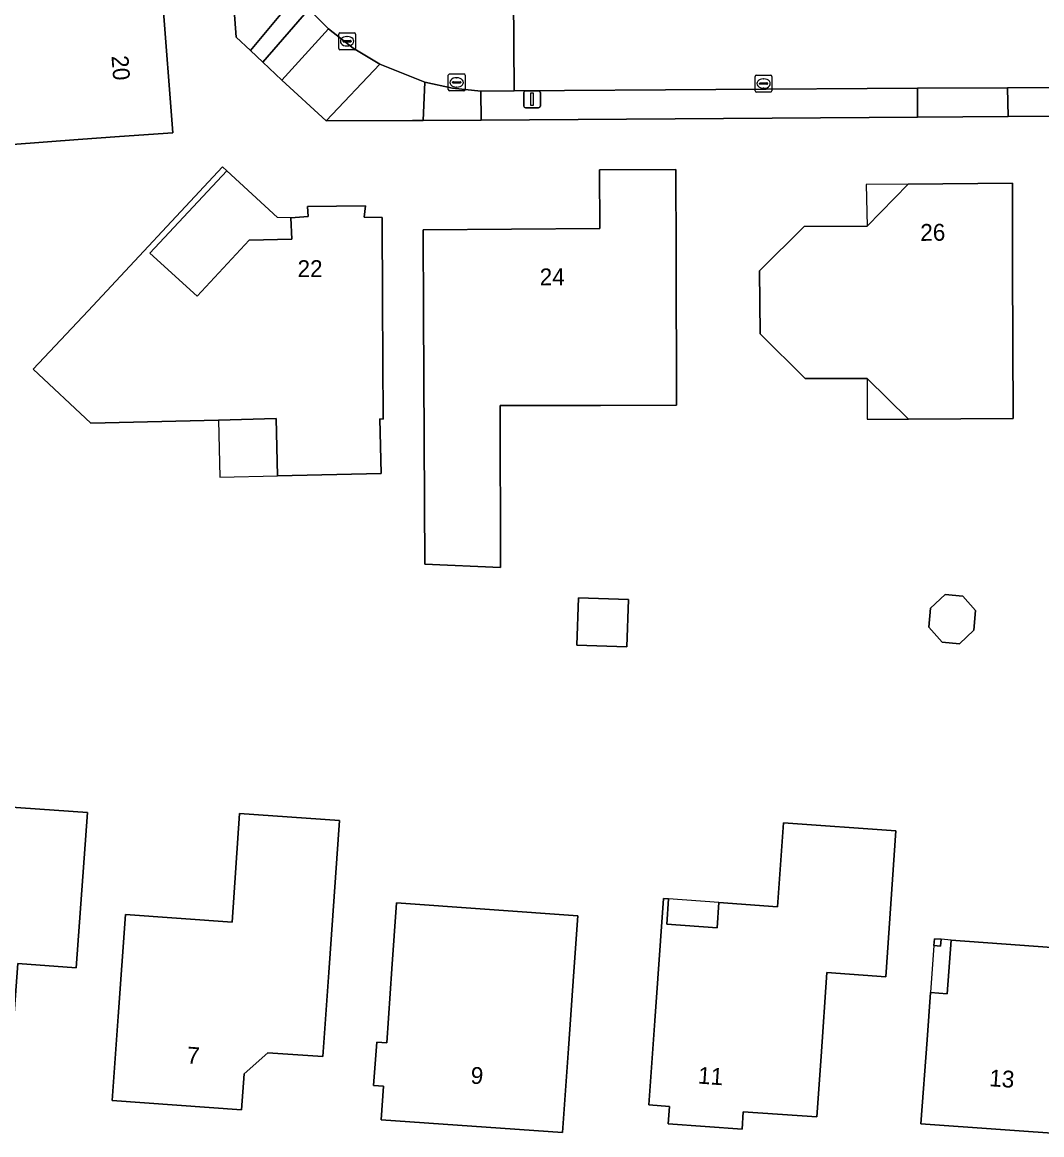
# Model space of a CAD drawing. Extents: x 157320 to 158835, y 386650 to 388491.
# Drawn here: x 158324.3 to 158384.9, y 387533.1 to 387599.1 of the extents above; entities that cross this region are included whole.
import ezdxf

# ---------------------------------------------------------------- set-up
doc = ezdxf.new("R2010")
doc.units = 0
for name, color, linetype in [('IMGEO_Erf', 7, 'Continuous'), ('IMGEO_Groenvoorziening', 7, 'Continuous'), ('IMGEO_Kolk', 7, 'Continuous'), ('IMGEO_Lichtmast', 7, 'Continuous'), ('IMGEO_Pand', 7, 'Continuous'), ('IMGEO_Pand_nummerreeks', 7, 'Continuous'), ('IMGEO_Pand_overbouw', 7, 'Continuous'), ('IMGEO_Rijbaan_lokaal_gesloten', 7, 'Continuous'), ('IMGEO_Rioolput', 7, 'Continuous'), ('IMGEO_Voetpad_open', 7, 'Continuous')]:
    doc.layers.add(name, color=color, linetype=linetype)

msp = doc.modelspace()

# ---------------------------------------------------------------- linework, layer by layer
at = {"layer": 'IMGEO_Erf'}
for points in [[(158333.28, 387592.58), (158330.125, 387592.362), (158327.657, 387592.175), (158319.576, 387591.564), (158318.973, 387599.541), (158321.366, 387599.722), (158321.138, 387602.797), (158325.975, 387603.163), (158330.96, 387603.54), (158331.22, 387600.43), (158332.67, 387600.56)], [(158345.781, 387575.576), (158345.578, 387575.59), (158345.656, 387572.353), (158339.511, 387572.205), (158339.429, 387575.608), (158335.999, 387575.516), (158328.417, 387575.333), (158324.995, 387578.536), (158328.249, 387582.013), (158336.236, 387590.558), (158336.503, 387590.316), (158331.925, 387585.427), (158334.727, 387582.871), (158337.83, 387586.212), (158340.351, 387586.267), (158340.3, 387587.535), (158341.333, 387587.618), (158341.293, 387588.206), (158344.734, 387588.237), (158344.651, 387587.578), (158345.729, 387587.548), (158345.751, 387582.549)], [(158363.204, 387576.404), (158358.702, 387576.393), (158352.73, 387576.378), (158352.753, 387566.765), (158348.263, 387566.97), (158348.186, 387581.821), (158348.16, 387586.82), (158358.66, 387586.9), (158358.63, 387590.39), (158363.17, 387590.41), (158363.182, 387585.411)], [(158368.172, 387580.644), (158368.141, 387584.38), (158370.793, 387587.014), (158374.533, 387587.033), (158376.97, 387589.53), (158383.161, 387589.584), (158383.178, 387584.585), (158383.209, 387575.605), (158376.991, 387575.581), (158374.538, 387577.992), (158370.843, 387577.996)], [(158360.35, 387564.858), (158360.25, 387562.045), (158357.283, 387562.151), (158357.383, 387564.963)], [(158379.172, 387565.164), (158380.219, 387565.069), (158380.964, 387564.211), (158380.868, 387563.053), (158380.026, 387562.228), (158378.983, 387562.323), (158378.197, 387563.227), (158378.291, 387564.358)], [(158327.542, 387542.995), (158324.071, 387543.259), (158323.717, 387538.407), (158321.685, 387536.699), (158320.59, 387536.784), (158320.504, 387535.67), (158315.035, 387536.038), (158315.049, 387536.253), (158314.499, 387536.859), (158314.283, 387536.871), (158314.546, 387540.789), (158312.861, 387540.902), (158312.928, 387541.9), (158313.183, 387545.492), (158314.884, 387545.374), (158315.155, 387549.306), (158319.157, 387549.03), (158319.42, 387552.831), (158328.224, 387552.223)], [(158343.19, 387551.74), (158342.556, 387542.708), (158342.206, 387537.72), (158338.935, 387537.95), (158337.519, 387536.689), (158337.365, 387534.555), (158329.686, 387535.107), (158330.045, 387540.095), (158330.48, 387546.15), (158336.806, 387545.714), (158337.25, 387552.15)], [(158376.236, 387551.128), (158375.641, 387542.466), (158372.141, 387542.706), (158371.799, 387537.729), (158371.54, 387534.14), (158367.17, 387534.45), (158367.1, 387533.41), (158362.71, 387533.72), (158362.784, 387534.766), (158361.569, 387534.852), (158361.923, 387539.84), (158362.438, 387547.102), (158362.737, 387547.081), (158362.631, 387545.585), (158365.624, 387545.372), (158365.73, 387546.869), (158369.21, 387546.622), (158369.563, 387551.601)], [(158357.349, 387546.087), (158357.114, 387542.766), (158356.792, 387538.208), (158356.44, 387533.22), (158345.67, 387533.96), (158345.811, 387535.959), (158345.214, 387536.001), (158345.397, 387538.586), (158345.993, 387538.544), (158346.303, 387542.929), (158346.58, 387546.848)], [(158387.68, 387544.05), (158387.26, 387538.068), (158386.91, 387533.08), (158377.73, 387533.72), (158378.092, 387538.707), (158378.297, 387541.523), (158379.294, 387541.451), (158379.526, 387544.643)], [(158378.928, 387544.686), (158378.899, 387544.287), (158378.5, 387544.316), (158378.529, 387544.715)]]:
    msp.add_lwpolyline(points, close=True, dxfattribs=at)
msp.add_lwpolyline([(158390.894, 387593.596), (158382.902, 387593.544), (158377.529, 387593.508), (158351.595, 387593.339), (158348.164, 387593.317), (158347.532, 387593.313), (158342.405, 387593.287), (158339.768, 387595.7), (158338.637, 387596.77), (158337.909, 387597.459), (158337.054, 387598.268), (158336.857, 387600.955)], dxfattribs=at)
at = {"layer": 'IMGEO_Groenvoorziening'}
for points in [[(158340.681, 387600.807), (158340.356, 387601.22), (158336.857, 387600.955), (158337.054, 387598.268), (158337.909, 387597.459)], [(158342.537, 387598.757), (158341.372, 387599.931), (158338.637, 387596.77), (158339.768, 387595.7)], [(158348.164, 387593.317), (158348.265, 387595.594), (158345.587, 387596.652), (158342.405, 387593.287), (158347.532, 387593.313)], [(158377.529, 387595.224), (158353.556, 387595.069), (158351.584, 387595.056), (158351.595, 387593.339), (158377.529, 387593.508)], [(158390.871, 387595.309), (158382.87, 387595.258), (158382.902, 387593.544), (158390.894, 387593.596)]]:
    msp.add_lwpolyline(points, close=True, dxfattribs=at)
at = {"layer": 'IMGEO_Kolk'}
for p, q in [((158349.651, 387595.147), (158349.651, 387595.999)), ((158349.726, 387596.073), (158350.578, 387596.073)), ((158350.139, 387595.853), (158350.164, 387595.853)), ((158350.652, 387595.999), (158350.652, 387595.147)), ((158367.879, 387595.076), (158367.879, 387595.928)), ((158367.954, 387596.002), (158368.806, 387596.002)), ((158368.367, 387595.782), (158368.392, 387595.782)), ((158368.88, 387595.928), (158368.88, 387595.076)), ((158350.578, 387595.073), (158349.726, 387595.073)), ((158349.91, 387595.567), (158349.91, 387595.579)), ((158350.348, 387595.53), (158349.95, 387595.53)), ((158349.953, 387595.616), (158350.351, 387595.616)), ((158350.162, 387595.293), (158350.137, 387595.293)), ((158350.394, 387595.579), (158350.394, 387595.567)), ((158368.138, 387595.496), (158368.138, 387595.508)), ((158368.576, 387595.459), (158368.178, 387595.459)), ((158368.181, 387595.545), (158368.579, 387595.545)), ((158368.39, 387595.222), (158368.365, 387595.222)), ((158368.622, 387595.508), (158368.622, 387595.496)), ((158368.806, 387595.002), (158367.954, 387595.002))]:
    msp.add_line(p, q, dxfattribs=at)
for points in [[(158349.651, 387595.147), (158349.651, 387595.999)], [(158349.726, 387596.073), (158350.578, 387596.073)], [(158350.652, 387595.999), (158350.652, 387595.147)], [(158367.879, 387595.076), (158367.879, 387595.928)], [(158367.954, 387596.002), (158368.806, 387596.002)], [(158368.88, 387595.928), (158368.88, 387595.076)], [(158350.578, 387595.073), (158349.726, 387595.073)], [(158368.806, 387595.002), (158367.954, 387595.002)]]:
    msp.add_lwpolyline(points, dxfattribs=at)
for centre, radius, start, end in [((158349.728, 387595.997), 0.0765, 91.55205, 178.44795), ((158349.728, 387595.997), 0.0765, 91.55205, 178.44795), ((158350.576, 387595.997), 0.0765, 1.55205, 88.44795), ((158350.576, 387595.997), 0.0765, 1.55205, 88.44795), ((158367.956, 387595.926), 0.0765, 91.55205, 178.44795), ((158367.956, 387595.926), 0.0765, 91.55205, 178.44795), ((158368.804, 387595.926), 0.0765, 1.55205, 88.44795), ((158368.804, 387595.926), 0.0765, 1.55205, 88.44795), ((158349.728, 387595.149), 0.0765, 181.55205, 268.44795), ((158349.728, 387595.149), 0.0765, 181.55205, 268.44795), ((158349.95, 387595.576), 0.0403, 85.87752, 175.75265), ((158349.947, 387595.566), 0.0366, 178.93798, 274.71019), ((158350.351, 387595.573), 0.043, 264.86636, 352.45326), ((158350.355, 387595.578), 0.0386, 1.73085, 96.63898), ((158350.576, 387595.149), 0.0765, 271.55205, 358.44795), ((158350.576, 387595.149), 0.0765, 271.55205, 358.44795), ((158367.956, 387595.078), 0.0765, 181.55205, 268.44795), ((158367.956, 387595.078), 0.0765, 181.55205, 268.44795), ((158368.178, 387595.505), 0.0403, 85.87752, 175.75265), ((158368.175, 387595.495), 0.0366, 178.93798, 274.71019), ((158368.579, 387595.502), 0.043, 264.86636, 352.45326), ((158368.583, 387595.507), 0.0386, 1.73085, 96.63898), ((158368.804, 387595.078), 0.0765, 271.55205, 358.44795), ((158368.804, 387595.078), 0.0765, 271.55205, 358.44795)]:
    msp.add_arc(centre, radius, start, end, dxfattribs=at)
for centre, major_axis, ratio, start_param, end_param in [((158350.138, 387595.573), (-0.387, 0.002), 0.722429, 4.712389, 7.853982), ((158350.163, 387595.573), (-0.39, 0.002), 0.717154, 1.570796, 4.712389), ((158368.366, 387595.502), (-0.387, 0.002), 0.722429, 4.712389, 7.853982), ((158368.391, 387595.502), (-0.39, 0.002), 0.717154, 1.570796, 4.712389)]:
    msp.add_ellipse(centre, major_axis=major_axis, ratio=ratio, start_param=start_param, end_param=end_param, dxfattribs=at)
at = {"layer": 'IMGEO_Lichtmast'}
for p, q in [((158354.23, 387595.07), (158355.02, 387595.07)), ((158355.02, 387595.07), (158354.23, 387595.07)), ((158354.13, 387594.17), (158354.13, 387594.97)), ((158354.13, 387594.97), (158354.13, 387594.17)), ((158355.12, 387594.97), (158355.12, 387594.17)), ((158355.12, 387594.17), (158355.12, 387594.97)), ((158355.02, 387594.07), (158354.23, 387594.07)), ((158354.23, 387594.07), (158355.02, 387594.07))]:
    msp.add_line(p, q, dxfattribs=at)
msp.add_lwpolyline([(158354.55, 387594.945), (158354.7, 387594.945), (158354.7, 387594.195), (158354.55, 387594.195), (158354.55, 387594.945)], dxfattribs=at)
for centre, start, end in [((158354.23, 387594.97), 90, 180), ((158354.23, 387594.97), 90, 180), ((158355.02, 387594.97), 0, 90), ((158355.02, 387594.97), 360, 90), ((158354.23, 387594.17), 180, 270), ((158354.23, 387594.17), 180, 270), ((158355.02, 387594.17), 270, 0), ((158355.02, 387594.17), 270, 0)]:
    msp.add_arc(centre, 0.1, start, end, dxfattribs=at)
at = {"layer": 'IMGEO_Pand'}
for points in [[(158332.67, 387600.56), (158331.22, 387600.43), (158330.96, 387603.54), (158325.975, 387603.163), (158321.138, 387602.797), (158321.366, 387599.722), (158318.973, 387599.541), (158319.576, 387591.564), (158327.657, 387592.175), (158330.125, 387592.362), (158333.28, 387592.58)], [(158345.751, 387582.549), (158345.729, 387587.548), (158344.651, 387587.578), (158344.734, 387588.237), (158341.293, 387588.206), (158341.333, 387587.618), (158340.3, 387587.535), (158340.351, 387586.267), (158337.83, 387586.212), (158334.727, 387582.871), (158331.925, 387585.427), (158336.503, 387590.316), (158336.236, 387590.558), (158328.249, 387582.013), (158324.995, 387578.536), (158328.417, 387575.333), (158335.999, 387575.516), (158339.429, 387575.608), (158339.511, 387572.205), (158345.656, 387572.353), (158345.578, 387575.59), (158345.781, 387575.576)], [(158352.73, 387576.378), (158358.702, 387576.393), (158363.204, 387576.404), (158363.182, 387585.411), (158363.17, 387590.41), (158358.63, 387590.39), (158358.66, 387586.9), (158348.16, 387586.82), (158348.186, 387581.821), (158348.263, 387566.97), (158352.753, 387566.765)], [(158368.172, 387580.644), (158370.843, 387577.996), (158374.538, 387577.992), (158376.991, 387575.581), (158383.209, 387575.605), (158383.178, 387584.585), (158383.161, 387589.584), (158376.97, 387589.53), (158374.533, 387587.033), (158370.793, 387587.014), (158368.141, 387584.38)], [(158360.35, 387564.858), (158357.383, 387564.963), (158357.283, 387562.151), (158360.25, 387562.045)], [(158379.172, 387565.164), (158378.291, 387564.358), (158378.197, 387563.227), (158378.983, 387562.323), (158380.026, 387562.228), (158380.868, 387563.053), (158380.964, 387564.211), (158380.219, 387565.069)], [(158314.283, 387536.871), (158314.499, 387536.859), (158315.049, 387536.253), (158315.035, 387536.038), (158320.504, 387535.67), (158320.59, 387536.784), (158321.685, 387536.699), (158323.717, 387538.407), (158324.071, 387543.259), (158327.542, 387542.995), (158328.224, 387552.223), (158319.42, 387552.831), (158319.157, 387549.03), (158315.155, 387549.306), (158314.884, 387545.374), (158313.183, 387545.492), (158312.928, 387541.9), (158312.861, 387540.902), (158314.546, 387540.789)], [(158343.19, 387551.74), (158337.25, 387552.15), (158336.806, 387545.714), (158330.48, 387546.15), (158330.045, 387540.095), (158329.686, 387535.107), (158337.365, 387534.555), (158337.519, 387536.689), (158338.935, 387537.95), (158342.206, 387537.72), (158342.556, 387542.708)], [(158372.141, 387542.706), (158375.641, 387542.466), (158376.236, 387551.128), (158369.563, 387551.601), (158369.21, 387546.622), (158365.73, 387546.869), (158365.624, 387545.372), (158362.631, 387545.585), (158362.737, 387547.081), (158362.438, 387547.102), (158361.923, 387539.84), (158361.569, 387534.852), (158362.784, 387534.766), (158362.71, 387533.72), (158367.1, 387533.41), (158367.17, 387534.45), (158371.54, 387534.14), (158371.799, 387537.729)], [(158357.114, 387542.766), (158357.349, 387546.087), (158346.58, 387546.848), (158346.303, 387542.929), (158345.993, 387538.544), (158345.397, 387538.586), (158345.214, 387536.001), (158345.811, 387535.959), (158345.67, 387533.96), (158356.44, 387533.22), (158356.792, 387538.208)], [(158387.68, 387544.05), (158379.526, 387544.643), (158379.294, 387541.451), (158378.297, 387541.523), (158378.092, 387538.707), (158377.73, 387533.72), (158386.91, 387533.08), (158387.26, 387538.068)], [(158378.928, 387544.686), (158378.529, 387544.715), (158378.5, 387544.316), (158378.899, 387544.287)]]:
    msp.add_lwpolyline(points, close=True, dxfattribs=at)
at = {"layer": 'IMGEO_Pand_overbouw'}
for points in [[(158336.503, 387590.316), (158331.925, 387585.427), (158334.727, 387582.871), (158337.83, 387586.212), (158340.351, 387586.267), (158340.3, 387587.535), (158339.512, 387587.542)], [(158374.533, 387587.033), (158376.97, 387589.53), (158374.482, 387589.512)], [(158374.538, 387577.992), (158374.535, 387575.571), (158376.991, 387575.581)], [(158335.999, 387575.516), (158336.081, 387572.122), (158339.511, 387572.205), (158339.429, 387575.608)], [(158362.737, 387547.081), (158362.631, 387545.585), (158365.624, 387545.372), (158365.73, 387546.869)], [(158378.297, 387541.523), (158379.294, 387541.451), (158379.526, 387544.643), (158378.928, 387544.686), (158378.529, 387544.715), (158378.5, 387544.316)]]:
    msp.add_lwpolyline(points, close=True, dxfattribs=at)
at = {"layer": 'IMGEO_Rijbaan_lokaal_gesloten'}
msp.add_lwpolyline([(158338.926, 387603.777), (158340.356, 387601.22), (158340.681, 387600.807), (158341.372, 387599.931), (158342.537, 387598.757), (158343.995, 387597.607), (158345.587, 387596.652), (158348.265, 387595.594), (158349.909, 387595.229), (158351.584, 387595.056), (158353.556, 387595.069), (158353.52, 387600.69)], dxfattribs=at)
msp.add_lwpolyline([(158427.505, 387601.189), (158410.412, 387601.07), (158406.424, 387601.04), (158405.086, 387601.03), (158396.966, 387600.97), (158382.989, 387600.845), (158382.782, 387600.843), (158353.52, 387600.69), (158353.556, 387595.069), (158377.529, 387595.224), (158382.87, 387595.258), (158390.871, 387595.309), (158392.877, 387595.322), (158397.344, 387595.351), (158400.461, 387595.372), (158401.991, 387595.381), (158404.852, 387595.4), (158406.524, 387595.411), (158413.913, 387595.458), (158418.22, 387595.486), (158422.769, 387595.516), (158427.499, 387595.546)], close=True, dxfattribs=at)
at = {"layer": 'IMGEO_Rioolput'}
for p, q in [((158343.14, 387597.589), (158343.14, 387598.441)), ((158343.215, 387598.515), (158344.067, 387598.515)), ((158344.141, 387598.441), (158344.141, 387597.589)), ((158343.399, 387598.009), (158343.399, 387598.021)), ((158343.837, 387597.972), (158343.439, 387597.972)), ((158343.442, 387598.058), (158343.84, 387598.058)), ((158343.651, 387597.735), (158343.626, 387597.735)), ((158343.628, 387598.295), (158343.653, 387598.295)), ((158343.883, 387598.021), (158343.883, 387598.009)), ((158344.067, 387597.515), (158343.215, 387597.515))]:
    msp.add_line(p, q, dxfattribs=at)
for points in [[(158343.14, 387597.589), (158343.14, 387598.441)], [(158343.215, 387598.515), (158344.067, 387598.515)], [(158344.141, 387598.441), (158344.141, 387597.589)], [(158344.067, 387597.515), (158343.215, 387597.515)]]:
    msp.add_lwpolyline(points, dxfattribs=at)
for centre, radius, start, end in [((158343.217, 387598.439), 0.0765, 91.55205, 178.44795), ((158343.217, 387598.439), 0.0765, 91.55205, 178.44795), ((158344.065, 387598.439), 0.0765, 1.55205, 88.44795), ((158344.065, 387598.439), 0.0765, 1.55205, 88.44795), ((158343.439, 387598.018), 0.0403, 85.87752, 175.75265), ((158343.436, 387598.008), 0.0366, 178.93798, 274.71019), ((158343.84, 387598.015), 0.043, 264.86636, 352.45326), ((158343.844, 387598.02), 0.0386, 1.73085, 96.63898), ((158343.217, 387597.591), 0.0765, 181.55205, 268.44795), ((158343.217, 387597.591), 0.0765, 181.55205, 268.44795), ((158344.065, 387597.591), 0.0765, 271.55205, 358.44795), ((158344.065, 387597.591), 0.0765, 271.55205, 358.44795)]:
    msp.add_arc(centre, radius, start, end, dxfattribs=at)
for centre, major_axis, ratio, start_param, end_param in [((158343.627, 387598.015), (-0.387, 0.002), 0.722429, 4.712389, 7.853982), ((158343.652, 387598.015), (-0.39, 0.002), 0.717154, 1.570796, 4.712389)]:
    msp.add_ellipse(centre, major_axis=major_axis, ratio=ratio, start_param=start_param, end_param=end_param, dxfattribs=at)
at = {"layer": 'IMGEO_Voetpad_open'}
for points in [[(158341.372, 387599.931), (158340.681, 387600.807), (158337.909, 387597.459), (158338.637, 387596.77)], [(158342.537, 387598.757), (158339.768, 387595.7), (158342.405, 387593.287), (158345.587, 387596.652), (158343.995, 387597.607)], [(158348.265, 387595.594), (158348.164, 387593.317), (158351.595, 387593.339), (158351.584, 387595.056), (158349.909, 387595.229)], [(158377.529, 387593.508), (158382.902, 387593.544), (158382.87, 387595.258), (158377.529, 387595.224)]]:
    msp.add_lwpolyline(points, close=True, dxfattribs=at)

# ---------------------------------------------------------------- texts
at = {"layer": 'IMGEO_Pand_nummerreeks'}
for s, rotation, p in [('20', 274.37146, (158329.641, 387597.141)), ('26', 0.49974, (158377.694, 387586.162)), ('22', 0.13751, (158340.697, 387584.013)), ('24', 0.43545, (158355.086, 387583.52)), ('7', 355.89189, (158334.095, 387537.317)), ('9', 356.06951, (158350.953, 387536.123)), ('11', 355.96065, (158364.463, 387536.123)), ('13', 356.01221, (158381.762, 387535.965))]:
    msp.add_text(s, height=1, rotation=rotation, dxfattribs=at).set_placement(p)

doc.saveas('drawing.dxf')
